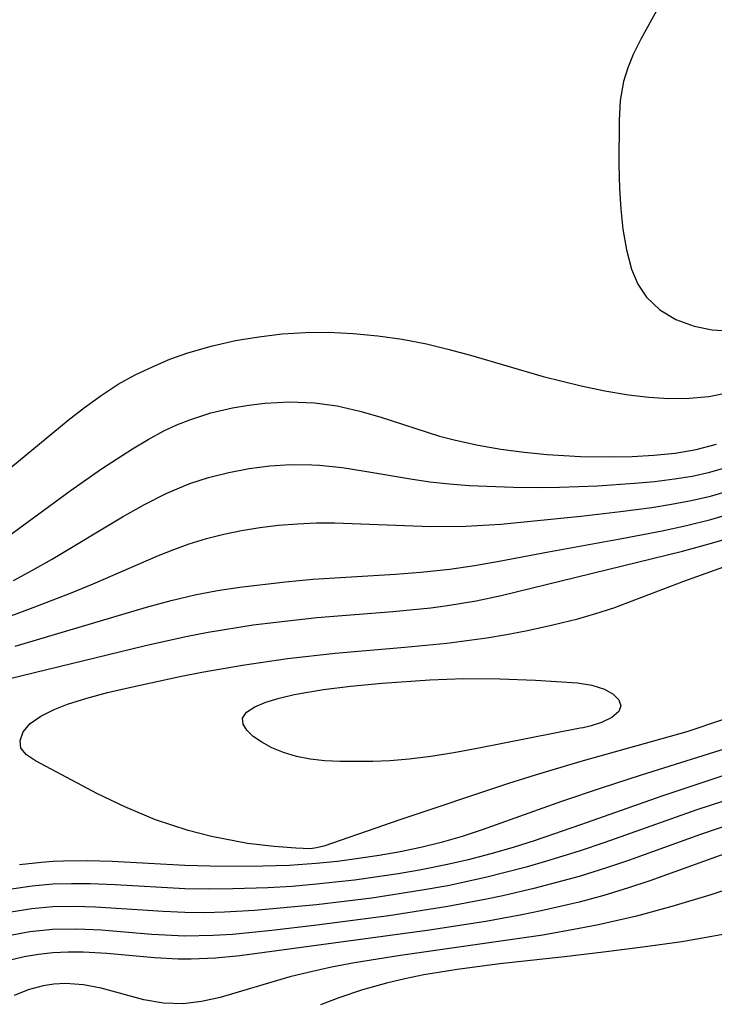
# Model space of a CAD drawing. Header units: metres. Extents: x 1073367 to 1082519, y 1569854 to 1574957.
# Tile 409 of 656: x 1077036 to 1077089, y 1573851 to 1573926. Entities that reach past the tile are written whole.
import ezdxf

# ---------------------------------------------------------------- set-up
doc = ezdxf.new("R2010")
doc.units = ezdxf.units.M
doc.layers.add('CGG_CurvaNivelLidar_v1', color=253, linetype='Continuous', lineweight=30)

msp = doc.modelspace()

# ---------------------------------------------------------------- linework, layer by layer
at = {"layer": 'CGG_CurvaNivelLidar_v1'}
for p, q in [((1077085.6417, 1573929.0951, 69.5), (1077083.1197, 1573924.4923, 69.5)), ((1077083.1197, 1573924.4923, 69.5), (1077082.5361, 1573923.3249, 69.5)), ((1077082.5361, 1573923.3249, 69.5), (1077082.1171, 1573922.3225, 69.5)), ((1077082.1171, 1573922.3225, 69.5), (1077081.7969, 1573921.2922, 69.5)), ((1077081.7969, 1573921.2922, 69.5), (1077081.5518, 1573919.8481, 69.5)), ((1077081.5518, 1573919.8481, 69.5), (1077081.4601, 1573918.3458, 69.5)), ((1077081.4601, 1573918.3458, 69.5), (1077081.4512, 1573914.9804, 69.5)), ((1077081.4512, 1573914.9804, 69.5), (1077081.4966, 1573913.1446, 69.5)), ((1077081.4966, 1573913.1446, 69.5), (1077081.5912, 1573911.597, 69.5)), ((1077081.5912, 1573911.597, 69.5), (1077081.7507, 1573910.0796, 69.5)), ((1077081.7507, 1573910.0796, 69.5), (1077082.0141, 1573908.509, 69.5)), ((1077082.0141, 1573908.509, 69.5), (1077082.4113, 1573907.04, 69.5)), ((1077082.4113, 1573907.04, 69.5), (1077082.89, 1573905.9077, 69.5)), ((1077082.89, 1573905.9077, 69.5), (1077083.5324, 1573904.9156, 69.5)), ((1077083.5324, 1573904.9156, 69.5), (1077084.5437, 1573903.9527, 69.5)), ((1077084.5437, 1573903.9527, 69.5), (1077085.7687, 1573903.2225, 69.5)), ((1077085.7687, 1573903.2225, 69.5), (1077087.147, 1573902.7141, 69.5)), ((1077087.147, 1573902.7141, 69.5), (1077088.5264, 1573902.4429, 69.5)), ((1077052.3419, 1573901.6219, 69), (1077054.1026, 1573901.921, 69)), ((1077054.1026, 1573901.921, 69), (1077055.8786, 1573902.1319, 69)), ((1077055.8786, 1573902.1319, 69), (1077057.6648, 1573902.248, 69)), ((1077057.6648, 1573902.248, 69), (1077059.398, 1573902.2586, 69)), ((1077059.398, 1573902.2586, 69), (1077061.2673, 1573902.1692, 69)), ((1077061.2673, 1573902.1692, 69), (1077063.1359, 1573901.99, 69)), ((1077063.1359, 1573901.99, 69), (1077064.9985, 1573901.7239, 69)), ((1077088.5264, 1573902.4429, 69.5), (1077089.7389, 1573902.3606, 69.5)), ((1077048.7173, 1573900.6903, 69), (1077050.6034, 1573901.2338, 69)), ((1077050.6034, 1573901.2338, 69), (1077052.3419, 1573901.6219, 69)), ((1077064.9985, 1573901.7239, 69), (1077066.8495, 1573901.3665, 69)), ((1077066.8495, 1573901.3665, 69), (1077068.4575, 1573900.9776, 69)), ((1077047.3572, 1573900.2025, 69), (1077048.7173, 1573900.6903, 69)), ((1077068.4575, 1573900.9776, 69), (1077070.1792, 1573900.5086, 69)), ((1077070.1792, 1573900.5086, 69), (1077075.692, 1573898.9097, 69)), ((1077044.7305, 1573899.0193, 69), (1077046.0273, 1573899.6442, 69)), ((1077046.0273, 1573899.6442, 69), (1077047.3572, 1573900.2025, 69)), ((1077043.4417, 1573898.3068, 69), (1077044.7305, 1573899.0193, 69)), ((1077075.692, 1573898.9097, 69), (1077078.5806, 1573898.1802, 69)), ((1077042.1351, 1573897.4652, 69), (1077043.4417, 1573898.3068, 69)), ((1077078.5806, 1573898.1802, 69), (1077080.3738, 1573897.8021, 69)), ((1077040.8704, 1573896.5489, 69), (1077042.1351, 1573897.4652, 69)), ((1077080.3738, 1573897.8021, 69), (1077082.163, 1573897.5031, 69)), ((1077082.163, 1573897.5031, 69), (1077083.7101, 1573897.3249, 69)), ((1077083.7101, 1573897.3249, 69), (1077085.2455, 1573897.2342, 69)), ((1077086.7698, 1573897.2469, 69), (1077088.2694, 1573897.3911, 69)), ((1077088.2694, 1573897.3911, 69), (1077089.883, 1573897.7237, 69)), ((1077052.1132, 1573896.526, 68.5), (1077053.3395, 1573896.7376, 68.5)), ((1077053.3395, 1573896.7376, 68.5), (1077054.5741, 1573896.8855, 68.5)), ((1077054.5741, 1573896.8855, 68.5), (1077056.4508, 1573896.9822, 68.5)), ((1077056.4508, 1573896.9822, 68.5), (1077058.3265, 1573896.9071, 68.5)), ((1077058.3265, 1573896.9071, 68.5), (1077060.0626, 1573896.6652, 68.5)), ((1077060.0626, 1573896.6652, 68.5), (1077061.7829, 1573896.2786, 68.5)), ((1077085.2455, 1573897.2342, 69), (1077086.7698, 1573897.2469, 69)), ((1077039.6336, 1573895.5825, 69), (1077040.8704, 1573896.5489, 69)), ((1077048.8632, 1573895.6189, 68.5), (1077050.4711, 1573896.1359, 68.5)), ((1077050.4711, 1573896.1359, 68.5), (1077052.1132, 1573896.526, 68.5)), ((1077061.7829, 1573896.2786, 68.5), (1077063.2956, 1573895.8389, 68.5)), ((1077063.2956, 1573895.8389, 68.5), (1077067.836, 1573894.379, 68.5)), ((1077033.6957, 1573890.7043, 69), (1077039.6336, 1573895.5825, 69)), ((1077046.9049, 1573894.7721, 68.5), (1077047.874, 1573895.2226, 68.5)), ((1077047.874, 1573895.2226, 68.5), (1077048.8632, 1573895.6189, 68.5)), ((1077045.7019, 1573894.1276, 68.5), (1077046.9049, 1573894.7721, 68.5)), ((1077067.836, 1573894.379, 68.5), (1077069.036, 1573894.0602, 68.5)), ((1077044.5214, 1573893.4228, 68.5), (1077045.7019, 1573894.1276, 68.5)), ((1077069.036, 1573894.0602, 68.5), (1077070.7534, 1573893.6866, 68.5)), ((1077070.7534, 1573893.6866, 68.5), (1077072.4924, 1573893.3888, 68.5)), ((1077087.3029, 1573893.3655, 68.5), (1077088.8476, 1573893.761, 68.5)), ((1077042.1769, 1573891.8926, 68.5), (1077044.5214, 1573893.4228, 68.5)), ((1077072.4924, 1573893.3888, 68.5), (1077074.2468, 1573893.1562, 68.5)), ((1077074.2468, 1573893.1562, 68.5), (1077076.0109, 1573892.983, 68.5)), ((1077076.0109, 1573892.983, 68.5), (1077078.5402, 1573892.8365, 68.5)), ((1077078.5402, 1573892.8365, 68.5), (1077080.8065, 1573892.7991, 68.5)), ((1077082.4557, 1573892.8295, 68.5), (1077084.0925, 1573892.9219, 68.5)), ((1077084.0925, 1573892.9219, 68.5), (1077085.7106, 1573893.0931, 68.5)), ((1077085.7106, 1573893.0931, 68.5), (1077087.3029, 1573893.3655, 68.5)), ((1077053.3858, 1573891.9187, 68), (1077054.9574, 1573892.1145, 68)), ((1077054.9574, 1573892.1145, 68), (1077056.538, 1573892.2125, 68)), ((1077056.538, 1573892.2125, 68), (1077058.1224, 1573892.2042, 68)), ((1077058.1224, 1573892.2042, 68), (1077058.7052, 1573892.1719, 68)), ((1077058.7052, 1573892.1719, 68), (1077060.4295, 1573891.992, 68)), ((1077080.8065, 1573892.7991, 68.5), (1077082.4557, 1573892.8295, 68.5)), ((1077088.3364, 1573891.6419, 68), (1077090.1942, 1573892.1784, 68)), ((1077039.7865, 1573890.2188, 68.5), (1077042.1769, 1573891.8926, 68.5)), ((1077050.2948, 1573891.2374, 68), (1077051.8293, 1573891.6274, 68)), ((1077051.8293, 1573891.6274, 68), (1077053.3858, 1573891.9187, 68)), ((1077060.4295, 1573891.992, 68), (1077062.1548, 1573891.7264, 68)), ((1077062.1548, 1573891.7264, 68), (1077065.6249, 1573891.129, 68)), ((1077085.6648, 1573891.125, 68), (1077087.0087, 1573891.3515, 68)), ((1077087.0087, 1573891.3515, 68), (1077088.3364, 1573891.6419, 68)), ((1077047.1324, 1573890.0399, 68), (1077048.876, 1573890.7711, 68)), ((1077048.876, 1573890.7711, 68), (1077050.2948, 1573891.2374, 68)), ((1077065.6249, 1573891.129, 68), (1077067.0959, 1573890.9176, 68)), ((1077067.0959, 1573890.9176, 68), (1077068.5757, 1573890.7525, 68)), ((1077068.5757, 1573890.7525, 68), (1077070.0705, 1573890.6383, 68)), ((1077070.0705, 1573890.6383, 68), (1077073.4478, 1573890.501, 68)), ((1077076.9343, 1573890.5032, 68), (1077079.8259, 1573890.6164, 68)), ((1077079.8259, 1573890.6164, 68), (1077082.6376, 1573890.7973, 68)), ((1077082.6376, 1573890.7973, 68), (1077084.157, 1573890.9365, 68)), ((1077084.157, 1573890.9365, 68), (1077085.6648, 1573891.125, 68)), ((1077034.1563, 1573886.0938, 68.5), (1077039.7865, 1573890.2188, 68.5)), ((1077045.4281, 1573889.1854, 68), (1077047.1324, 1573890.0399, 68)), ((1077073.4478, 1573890.501, 68), (1077075.3287, 1573890.4811, 68)), ((1077075.3287, 1573890.4811, 68), (1077076.9343, 1573890.5032, 68)), ((1077088.3889, 1573889.8286, 67.5), (1077089.9412, 1573890.2665, 67.5)), ((1077043.7492, 1573888.2488, 68), (1077045.4281, 1573889.1854, 68)), ((1077083.9312, 1573888.9662, 67.5), (1077085.4299, 1573889.2061, 67.5)), ((1077085.4299, 1573889.2061, 67.5), (1077086.9171, 1573889.4892, 67.5)), ((1077086.9171, 1573889.4892, 67.5), (1077088.3889, 1573889.8286, 67.5)), ((1077078.5573, 1573888.2988, 67.5), (1077081.5723, 1573888.6483, 67.5)), ((1077081.5723, 1573888.6483, 67.5), (1077083.9312, 1573888.9662, 67.5)), ((1077088.4199, 1573888.0512, 67), (1077089.8631, 1573888.4699, 67)), ((1077038.3727, 1573885.0264, 68), (1077043.7492, 1573888.2488, 68)), ((1077054.177, 1573887.4355, 67.5), (1077055.608, 1573887.6134, 67.5)), ((1077055.608, 1573887.6134, 67.5), (1077057.0464, 1573887.7335, 67.5)), ((1077057.0464, 1573887.7335, 67.5), (1077058.49, 1573887.7923, 67.5)), ((1077058.49, 1573887.7923, 67.5), (1077059.845, 1573887.7909, 67.5)), ((1077059.845, 1573887.7909, 67.5), (1077067.1673, 1573887.5241, 67.5)), ((1077069.8341, 1573887.5484, 67.5), (1077072.488, 1573887.7079, 67.5)), ((1077072.488, 1573887.7079, 67.5), (1077078.5573, 1573888.2988, 67.5)), ((1077086.5806, 1573887.596, 67), (1077088.4199, 1573888.0512, 67)), ((1077050.1336, 1573886.5986, 67.5), (1077051.4616, 1573886.9328, 67.5)), ((1077051.4616, 1573886.9328, 67.5), (1077052.8044, 1573887.2096, 67.5)), ((1077052.8044, 1573887.2096, 67.5), (1077054.177, 1573887.4355, 67.5)), ((1077067.1673, 1573887.5241, 67.5), (1077069.8341, 1573887.5484, 67.5)), ((1077081.6749, 1573886.5982, 67), (1077084.7233, 1573887.1945, 67)), ((1077084.7233, 1573887.1945, 67), (1077086.5806, 1573887.596, 67)), ((1077047.6562, 1573885.7819, 67.5), (1077048.8241, 1573886.2006, 67.5)), ((1077048.8241, 1573886.2006, 67.5), (1077050.1336, 1573886.5986, 67.5)), ((1077076.1019, 1573885.6047, 67), (1077081.6749, 1573886.5982, 67)), ((1077086.2601, 1573885.6597, 66.5), (1077088.4616, 1573886.244, 66.5)), ((1077088.4616, 1573886.244, 66.5), (1077089.7851, 1573886.6356, 66.5)), ((1077046.5007, 1573885.32, 67.5), (1077047.6562, 1573885.7819, 67.5)), ((1077072.3552, 1573884.8965, 67), (1077076.1019, 1573885.6047, 67)), ((1077072.5091, 1573882.2862, 66.5), (1077086.2601, 1573885.6597, 66.5)), ((1077036.9334, 1573884.2, 68), (1077038.3727, 1573885.0264, 68)), ((1077041.5329, 1573883.1645, 67.5), (1077046.5007, 1573885.32, 67.5)), ((1077070.4814, 1573884.5673, 67), (1077072.3552, 1573884.8965, 67)), ((1077086.3802, 1573883.3756, 66), (1077091.7374, 1573885.2869, 66)), ((1077035.479, 1573883.4267, 68), (1077036.9334, 1573884.2, 68)), ((1077058.2136, 1573883.5162, 67), (1077064.4813, 1573883.9066, 67)), ((1077064.4813, 1573883.9066, 67), (1077066.3711, 1573884.0511, 67)), ((1077066.3711, 1573884.0511, 67), (1077068.6015, 1573884.289, 67)), ((1077068.6015, 1573884.289, 67), (1077070.4814, 1573884.5673, 67)), ((1077039.8057, 1573882.4543, 67.5), (1077041.5329, 1573883.1645, 67.5)), ((1077052.6789, 1573882.9194, 67), (1077056.1284, 1573883.3311, 67)), ((1077056.1284, 1573883.3311, 67), (1077058.2136, 1573883.5162, 67)), ((1077081.0582, 1573881.3417, 66), (1077086.3802, 1573883.3756, 66)), ((1077036.9824, 1573881.3631, 67.5), (1077039.8057, 1573882.4543, 67.5)), ((1077049.2622, 1573882.3319, 67), (1077050.965, 1573882.6526, 67)), ((1077050.965, 1573882.6526, 67), (1077052.6789, 1573882.9194, 67)), ((1077045.5811, 1573881.4117, 67), (1077047.4506, 1573881.9153, 67)), ((1077047.4506, 1573881.9153, 67), (1077049.2622, 1573882.3319, 67)), ((1077068.4285, 1573881.523, 66.5), (1077070.6084, 1573881.883, 66.5)), ((1077070.6084, 1573881.883, 66.5), (1077072.5091, 1573882.2862, 66.5)), ((1077034.0507, 1573880.2884, 67.5), (1077036.9824, 1573881.3631, 67.5)), ((1077035.6194, 1573878.4516, 67), (1077045.5811, 1573881.4117, 67)), ((1077058.5246, 1573880.6086, 66.5), (1077064.2851, 1573881.078, 66.5)), ((1077064.2851, 1573881.078, 66.5), (1077067.1702, 1573881.3609, 66.5)), ((1077067.1702, 1573881.3609, 66.5), (1077068.4285, 1573881.523, 66.5)), ((1077078.3282, 1573880.5249, 66), (1077079.7045, 1573880.9094, 66)), ((1077079.7045, 1573880.9094, 66), (1077081.0582, 1573881.3417, 66)), ((1077053.6927, 1573880.0493, 66.5), (1077055.4297, 1573880.2726, 66.5)), ((1077055.4297, 1573880.2726, 66.5), (1077058.5246, 1573880.6086, 66.5)), ((1077076.4319, 1573880.056, 66), (1077078.3282, 1573880.5249, 66)), ((1077048.5664, 1573879.18, 66.5), (1077050.2597, 1573879.5075, 66.5)), ((1077050.2597, 1573879.5075, 66.5), (1077053.6927, 1573880.0493, 66.5)), ((1077072.9015, 1573879.3211, 66), (1077074.5118, 1573879.6353, 66)), ((1077074.5118, 1573879.6353, 66), (1077076.4319, 1573880.056, 66)), ((1077045.5033, 1573878.4932, 66.5), (1077048.5664, 1573879.18, 66.5)), ((1077065.1961, 1573878.3638, 66), (1077068.3896, 1573878.6744, 66)), ((1077068.3896, 1573878.6744, 66), (1077071.4084, 1573879.0717, 66)), ((1077071.4084, 1573879.0717, 66), (1077072.9015, 1573879.3211, 66)), ((1077029.927, 1573874.7254, 66.5), (1077045.5033, 1573878.4932, 66.5)), ((1077056.2926, 1573877.5082, 66), (1077059.9081, 1573877.9074, 66)), ((1077059.9081, 1573877.9074, 66), (1077065.1961, 1573878.3638, 66)), ((1077052.8785, 1573877.0115, 66), (1077056.2926, 1573877.5082, 66)), ((1077048.1225, 1573876.1494, 66), (1077049.795, 1573876.4741, 66)), ((1077049.795, 1573876.4741, 66), (1077052.8785, 1573877.0115, 66)), ((1077044.2928, 1573875.3174, 66), (1077048.1225, 1573876.1494, 66)), ((1077063.4755, 1573875.6469, 65.5), (1077067.1014, 1573875.8883, 65.5)), ((1077067.1014, 1573875.8883, 65.5), (1077069.6632, 1573875.9826, 65.5)), ((1077069.6632, 1573875.9826, 65.5), (1077072.4068, 1573875.9728, 65.5)), ((1077072.4068, 1573875.9728, 65.5), (1077075.1017, 1573875.8529, 65.5)), ((1077075.1017, 1573875.8529, 65.5), (1077078.2886, 1573875.653, 65.5)), ((1077041.057, 1573874.4938, 66), (1077042.6351, 1573874.9185, 66)), ((1077042.6351, 1573874.9185, 66), (1077044.2928, 1573875.3174, 66)), ((1077056.7997, 1573874.7798, 65.5), (1077059.0132, 1573875.1648, 65.5)), ((1077059.0132, 1573875.1648, 65.5), (1077061.0629, 1573875.4169, 65.5)), ((1077061.0629, 1573875.4169, 65.5), (1077063.4755, 1573875.6469, 65.5)), ((1077078.2886, 1573875.653, 65.5), (1077079.3987, 1573875.4748, 65.5)), ((1077079.3987, 1573875.4748, 65.5), (1077080.3525, 1573875.1786, 65.5)), ((1077080.3525, 1573875.1786, 65.5), (1077081.0138, 1573874.8071, 65.5)), ((1077039.594, 1573874.0301, 66), (1077041.057, 1573874.4938, 66)), ((1077053.8013, 1573873.8296, 65.5), (1077054.6489, 1573874.1881, 65.5)), ((1077054.6489, 1573874.1881, 65.5), (1077055.6638, 1573874.5047, 65.5)), ((1077055.6638, 1573874.5047, 65.5), (1077056.7997, 1573874.7798, 65.5)), ((1077081.0138, 1573874.8071, 65.5), (1077081.4399, 1573874.372, 65.5)), ((1077081.4399, 1573874.372, 65.5), (1077081.5927, 1573873.9165, 65.5)), ((1077037.5532, 1573873.1392, 66), (1077038.576, 1573873.6378, 66)), ((1077038.576, 1573873.6378, 66), (1077039.594, 1573874.0301, 66)), ((1077052.8771, 1573872.968, 65.5), (1077053.1832, 1573873.4253, 65.5)), ((1077053.1832, 1573873.4253, 65.5), (1077053.8013, 1573873.8296, 65.5)), ((1077081.4461, 1573873.4806, 65.5), (1077080.9021, 1573873.0244, 65.5)), ((1077081.5927, 1573873.9165, 65.5), (1077081.4461, 1573873.4806, 65.5)), ((1077036.7495, 1573872.5771, 66), (1077037.5532, 1573873.1392, 66)), ((1077052.9196, 1573872.5307, 65.5), (1077052.8771, 1573872.968, 65.5)), ((1077080.9021, 1573873.0244, 65.5), (1077080.1324, 1573872.6576, 65.5)), ((1077089.3037, 1573872.8475, 66), (1077086.6003, 1573871.9481, 66)), ((1077035.9817, 1573871.2948, 66), (1077036.2202, 1573871.9436, 66)), ((1077036.2202, 1573871.9436, 66), (1077036.7495, 1573872.5771, 66)), ((1077053.2069, 1573872.0676, 65.5), (1077052.9196, 1573872.5307, 65.5)), ((1077053.6891, 1573871.5992, 65.5), (1077053.2069, 1573872.0676, 65.5)), ((1077078.5, 1573872.2292, 65.5), (1077070.6962, 1573870.6868, 65.5)), ((1077078.7316, 1573872.2464, 65.5), (1077078.5, 1573872.2292, 65.5)), ((1077086.6003, 1573871.9481, 66), (1077078.559, 1573869.6808, 66)), ((1077079.3432, 1573872.3929, 65.5), (1077078.7316, 1573872.2464, 65.5)), ((1077080.1324, 1573872.6576, 65.5), (1077079.3432, 1573872.3929, 65.5)), ((1077036.0515, 1573870.703, 66), (1077035.9817, 1573871.2948, 66)), ((1077054.3277, 1573871.1462, 65.5), (1077053.6891, 1573871.5992, 65.5)), ((1077036.4678, 1573870.1988, 66), (1077036.0515, 1573870.703, 66)), ((1077055.0937, 1573870.7309, 65.5), (1077054.3277, 1573871.1462, 65.5)), ((1077055.9835, 1573870.3678, 65.5), (1077055.0937, 1573870.7309, 65.5)), ((1077070.6962, 1573870.6868, 65.5), (1077068.9256, 1573870.3529, 65.5)), ((1077090.917, 1573871.1051, 66.5), (1077083.1248, 1573868.6632, 66.5)), ((1077037.1692, 1573869.7541, 66), (1077036.4678, 1573870.1988, 66)), ((1077041.86, 1573867.2397, 66), (1077037.1692, 1573869.7541, 66)), ((1077056.958, 1573870.0761, 65.5), (1077055.9835, 1573870.3678, 65.5)), ((1077057.997, 1573869.8665, 65.5), (1077056.958, 1573870.0761, 65.5)), ((1077059.123, 1573869.7433, 65.5), (1077057.997, 1573869.8665, 65.5)), ((1077060.2876, 1573869.6912, 65.5), (1077059.123, 1573869.7433, 65.5)), ((1077062.7558, 1573869.6911, 65.5), (1077060.2876, 1573869.6912, 65.5)), ((1077064.047, 1573869.7354, 65.5), (1077062.7558, 1573869.6911, 65.5)), ((1077065.5212, 1573869.858, 65.5), (1077064.047, 1573869.7354, 65.5)), ((1077067.1717, 1573870.0687, 65.5), (1077065.5212, 1573869.858, 65.5)), ((1077068.9256, 1573870.3529, 65.5), (1077067.1717, 1573870.0687, 65.5)), ((1077078.559, 1573869.6808, 66), (1077075.0811, 1573868.6519, 66)), ((1077094.0984, 1573870.179, 67), (1077084.7017, 1573867.072, 67)), ((1077099.9886, 1573870.1609, 67.5), (1077087.364, 1573866.0287, 67.5)), ((1077075.0811, 1573868.6519, 66), (1077073.0728, 1573868.0221, 66)), ((1077083.1248, 1573868.6632, 66.5), (1077080.0881, 1573867.6805, 66.5)), ((1077073.0728, 1573868.0221, 66), (1077064.805, 1573865.2757, 66)), ((1077080.0881, 1573867.6805, 66.5), (1077077.0832, 1573866.6614, 66.5)), ((1077043.946, 1573866.2411, 66), (1077041.86, 1573867.2397, 66)), ((1077084.7017, 1573867.072, 67), (1077078.5285, 1573864.8842, 67)), ((1077046.2774, 1573865.2726, 66), (1077043.946, 1573866.2411, 66)), ((1077077.0832, 1573866.6614, 66.5), (1077071.068, 1573864.5007, 66.5)), ((1077087.364, 1573866.0287, 67.5), (1077080.379, 1573863.5576, 67.5)), ((1077048.7475, 1573864.4451, 66), (1077046.2774, 1573865.2726, 66)), ((1077064.805, 1573865.2757, 66), (1077059.0496, 1573863.2789, 66)), ((1077071.068, 1573864.5007, 66.5), (1077069.5463, 1573864.0054, 66.5)), ((1077078.5285, 1573864.8842, 67), (1077075.0994, 1573863.702, 67)), ((1077090.3927, 1573865.096, 68), (1077087.6358, 1573864.1548, 68)), ((1077050.5164, 1573863.9908, 66), (1077048.7475, 1573864.4451, 66)), ((1077053.2583, 1573863.4822, 66), (1077050.5164, 1573863.9908, 66)), ((1077069.5463, 1573864.0054, 66.5), (1077067.9514, 1573863.5523, 66.5)), ((1077087.6358, 1573864.1548, 68), (1077082.1682, 1573862.1804, 68)), ((1077055.2742, 1573863.2348, 66), (1077053.2583, 1573863.4822, 66)), ((1077056.9152, 1573863.1101, 66), (1077055.2742, 1573863.2348, 66)), ((1077058.0419, 1573863.079, 66), (1077056.9152, 1573863.1101, 66)), ((1077058.5, 1573863.1341, 66), (1077058.0419, 1573863.079, 66)), ((1077059.0496, 1573863.2789, 66), (1077058.5, 1573863.1341, 66)), ((1077066.3987, 1573863.1751, 66.5), (1077064.8329, 1573862.8475, 66.5)), ((1077067.9514, 1573863.5523, 66.5), (1077066.3987, 1573863.1751, 66.5)), ((1077073.412, 1573863.1674, 67), (1077071.7122, 1573862.6753, 67)), ((1077075.0994, 1573863.702, 67), (1077073.412, 1573863.1674, 67)), ((1077080.379, 1573863.5576, 67.5), (1077078.4276, 1573862.8973, 67.5)), ((1077092.216, 1573863.6767, 68.5), (1077083.7899, 1573860.6425, 68.5)), ((1077061.6722, 1573862.3207, 66.5), (1077060.0808, 1573862.1177, 66.5)), ((1077063.2568, 1573862.5638, 66.5), (1077061.6722, 1573862.3207, 66.5)), ((1077064.8329, 1573862.8475, 66.5), (1077063.2568, 1573862.5638, 66.5)), ((1077069.9995, 1573862.2312, 67), (1077068.4299, 1573861.8736, 67)), ((1077071.7122, 1573862.6753, 67), (1077069.9995, 1573862.2312, 67)), ((1077078.4276, 1573862.8973, 67.5), (1077075.9477, 1573862.1244, 67.5)), ((1077037.6084, 1573862.0348, 66.5), (1077035.9311, 1573861.8424, 66.5)), ((1077038.4882, 1573862.1001, 66.5), (1077037.6084, 1573862.0348, 66.5)), ((1077039.2716, 1573862.1357, 66.5), (1077038.4882, 1573862.1001, 66.5)), ((1077041.1226, 1573862.1516, 66.5), (1077039.2716, 1573862.1357, 66.5)), ((1077042.9797, 1573862.0991, 66.5), (1077041.1226, 1573862.1516, 66.5)), ((1077048.5047, 1573861.8067, 66.5), (1077042.9797, 1573862.0991, 66.5)), ((1077050.4275, 1573861.7495, 66.5), (1077048.5047, 1573861.8067, 66.5)), ((1077053.4273, 1573861.7277, 66.5), (1077050.4275, 1573861.7495, 66.5)), ((1077056.4256, 1573861.812, 66.5), (1077053.4273, 1573861.7277, 66.5)), ((1077058.4736, 1573861.9551, 66.5), (1077056.4256, 1573861.812, 66.5)), ((1077060.0808, 1573862.1177, 66.5), (1077058.4736, 1573861.9551, 66.5)), ((1077068.4299, 1573861.8736, 67), (1077066.3137, 1573861.4562, 67)), ((1077074.4137, 1573861.6801, 67.5), (1077071.3221, 1573860.8798, 67.5)), ((1077075.9477, 1573862.1244, 67.5), (1077074.4137, 1573861.6801, 67.5)), ((1077080.5852, 1573861.6429, 68), (1077078.4163, 1573860.9776, 68)), ((1077082.1682, 1573862.1804, 68), (1077080.5852, 1573861.6429, 68)), ((1077064.676, 1573861.1736, 67), (1077061.3849, 1573860.6964, 67)), ((1077066.3137, 1573861.4562, 67), (1077064.676, 1573861.1736, 67)), ((1077071.3221, 1573860.8798, 67.5), (1077068.4535, 1573860.271, 67.5)), ((1077078.4163, 1573860.9776, 68), (1077076.7099, 1573860.504, 68)), ((1077036.9013, 1573860.2328, 67), (1077035.3263, 1573860.0064, 67)), ((1077038.4836, 1573860.374, 67), (1077036.9013, 1573860.2328, 67)), ((1077039.8964, 1573860.4197, 67), (1077038.4836, 1573860.374, 67)), ((1077041.3141, 1573860.4069, 67), (1077039.8964, 1573860.4197, 67)), ((1077043.2098, 1573860.3319, 67), (1077041.3141, 1573860.4069, 67)), ((1077048.5059, 1573860.0311, 67), (1077043.2098, 1573860.3319, 67)), ((1077050.3218, 1573860.0015, 67), (1077048.5059, 1573860.0311, 67)), ((1077052.1415, 1573860.0195, 67), (1077050.3218, 1573860.0015, 67)), ((1077054.8002, 1573860.1066, 67), (1077052.1415, 1573860.0195, 67)), ((1077056.6443, 1573860.2195, 67), (1077054.8002, 1573860.1066, 67)), ((1077058.4873, 1573860.3745, 67), (1077056.6443, 1573860.2195, 67)), ((1077061.3849, 1573860.6964, 67), (1077058.4873, 1573860.3745, 67)), ((1077068.4535, 1573860.271, 67.5), (1077066.5218, 1573859.9226, 67.5)), ((1077074.994, 1573860.0619, 68), (1077072.6412, 1573859.506, 68)), ((1077076.7099, 1573860.504, 68), (1077074.994, 1573860.0619, 68)), ((1077082.1641, 1573860.0969, 68.5), (1077080.3003, 1573859.5348, 68.5)), ((1077083.7899, 1573860.6425, 68.5), (1077082.1641, 1573860.0969, 68.5)), ((1077090.0302, 1573860.1129, 69), (1077088.4293, 1573859.5835, 69)), ((1077062.6778, 1573859.3327, 67.5), (1077058.4939, 1573858.8169, 67.5)), ((1077066.5218, 1573859.9226, 67.5), (1077062.6778, 1573859.3327, 67.5)), ((1077072.6412, 1573859.506, 68), (1077071.2548, 1573859.2117, 68)), ((1077080.3003, 1573859.5348, 68.5), (1077078.4185, 1573859.0297, 68.5)), ((1077088.4293, 1573859.5835, 69), (1077085.4619, 1573858.6795, 69)), ((1077036.8763, 1573858.5063, 67.5), (1077035.2874, 1573858.2585, 67.5)), ((1077038.4744, 1573858.6549, 67.5), (1077036.8763, 1573858.5063, 67.5)), ((1077040.0889, 1573858.6956, 67.5), (1077038.4744, 1573858.6549, 67.5)), ((1077041.7094, 1573858.6526, 67.5), (1077040.0889, 1573858.6956, 67.5)), ((1077046.8407, 1573858.3032, 67.5), (1077041.7094, 1573858.6526, 67.5)), ((1077058.4939, 1573858.8169, 67.5), (1077053.7738, 1573858.3878, 67.5)), ((1077068.4671, 1573858.6879, 68), (1077063.9884, 1573857.9887, 68)), ((1077071.2548, 1573859.2117, 68), (1077068.4671, 1573858.6879, 68)), ((1077078.4185, 1573859.0297, 68.5), (1077075.5311, 1573858.3575, 68.5)), ((1077085.4619, 1573858.6795, 69), (1077082.77, 1573857.9692, 69)), ((1077048.5005, 1573858.2288, 67.5), (1077046.8407, 1573858.3032, 67.5)), ((1077050.0023, 1573858.2187, 67.5), (1077048.5005, 1573858.2288, 67.5)), ((1077051.5069, 1573858.2579, 67.5), (1077050.0023, 1573858.2187, 67.5)), ((1077053.7738, 1573858.3878, 67.5), (1077051.5069, 1573858.2579, 67.5)), ((1077063.9884, 1573857.9887, 68), (1077058.5075, 1573857.2721, 68)), ((1077074.077, 1573858.0609, 68.5), (1077071.332, 1573857.5628, 68.5)), ((1077075.5311, 1573858.3575, 68.5), (1077074.077, 1573858.0609, 68.5)), ((1077082.77, 1573857.9692, 69), (1077079.8866, 1573857.3124, 69)), ((1077058.5075, 1573857.2721, 68), (1077055.105, 1573856.8757, 68)), ((1077071.332, 1573857.5628, 68.5), (1077066.9012, 1573856.8642, 68.5)), ((1077078.4356, 1573857.016, 69), (1077075.6707, 1573856.5185, 69)), ((1077079.8866, 1573857.3124, 69), (1077078.4356, 1573857.016, 69)), ((1077036.7145, 1573856.7619, 68), (1077034.9838, 1573856.4462, 68)), ((1077038.4601, 1573856.9435, 68), (1077036.7145, 1573856.7619, 68)), ((1077040.2944, 1573856.9801, 68), (1077038.4601, 1573856.9435, 68)), ((1077042.1355, 1573856.899, 68), (1077040.2944, 1573856.9801, 68)), ((1077045.9953, 1573856.5731, 68), (1077042.1355, 1573856.899, 68)), ((1077048.4831, 1573856.4446, 68), (1077045.9953, 1573856.5731, 68)), ((1077050.6358, 1573856.4797, 68), (1077048.4831, 1573856.4446, 68)), ((1077052.1228, 1573856.5769, 68), (1077050.6358, 1573856.4797, 68)), ((1077055.105, 1573856.8757, 68), (1077052.1228, 1573856.5769, 68)), ((1077066.9012, 1573856.8642, 68.5), (1077054.5438, 1573855.1902, 68.5)), ((1077075.6707, 1573856.5185, 69), (1077064.8732, 1573854.9747, 69)), ((1077090.3356, 1573856.7453, 69.5), (1077086.2273, 1573856.0233, 69.5)), ((1077083.2643, 1573855.6, 69.5), (1077080.2845, 1573855.2271, 69.5)), ((1077086.2273, 1573856.0233, 69.5), (1077083.2643, 1573855.6, 69.5)), ((1077036.3021, 1573854.8686, 68.5), (1077034.8358, 1573854.5073, 68.5)), ((1077037.3856, 1573855.0584, 68.5), (1077036.3021, 1573854.8686, 68.5)), ((1077038.4786, 1573855.181, 68.5), (1077037.3856, 1573855.0584, 68.5)), ((1077039.6265, 1573855.2352, 68.5), (1077038.4786, 1573855.181, 68.5)), ((1077040.7796, 1573855.2257, 68.5), (1077039.6265, 1573855.2352, 68.5)), ((1077042.5773, 1573855.1189, 68.5), (1077040.7796, 1573855.2257, 68.5)), ((1077046.1795, 1573854.794, 68.5), (1077042.5773, 1573855.1189, 68.5)), ((1077047.9798, 1573854.6945, 68.5), (1077046.1795, 1573854.794, 68.5)), ((1077050.8129, 1573854.7771, 68.5), (1077048.9675, 1573854.6891, 68.5)), ((1077052.672, 1573854.956, 68.5), (1077050.8129, 1573854.7771, 68.5)), ((1077054.5438, 1573855.1902, 68.5), (1077052.672, 1573854.956, 68.5)), ((1077064.8732, 1573854.9747, 69), (1077061.3665, 1573854.4094, 69)), ((1077077.317, 1573854.8687, 69.5), (1077072.4156, 1573854.3303, 69.5)), ((1077080.2845, 1573855.2271, 69.5), (1077077.317, 1573854.8687, 69.5)), ((1077048.9675, 1573854.6891, 68.5), (1077047.9798, 1573854.6945, 68.5)), ((1077059.6391, 1573854.0833, 69), (1077057.8566, 1573853.6948, 69)), ((1077061.3665, 1573854.4094, 69), (1077059.6391, 1573854.0833, 69)), ((1077072.4156, 1573854.3303, 69.5), (1077069.1675, 1573853.9201, 69.5)), ((1077056.465, 1573853.3452, 69), (1077051.1629, 1573851.7887, 69)), ((1077057.8566, 1573853.6948, 69), (1077056.465, 1573853.3452, 69)), ((1077066.6259, 1573853.5032, 69.5), (1077065.204, 1573853.2165, 69.5)), ((1077069.1675, 1573853.9201, 69.5), (1077066.6259, 1573853.5032, 69.5)), ((1077037.7281, 1573852.676, 69), (1077036.612, 1573852.3743, 69)), ((1077038.5569, 1573852.7996, 69), (1077037.7281, 1573852.676, 69)), ((1077039.431, 1573852.8401, 69), (1077038.5569, 1573852.7996, 69)), ((1077040.7901, 1573852.7448, 69), (1077039.431, 1573852.8401, 69)), ((1077042.1341, 1573852.4954, 69), (1077040.7901, 1573852.7448, 69)), ((1077063.7992, 1573852.8823, 69.5), (1077061.9764, 1573852.3587, 69.5)), ((1077065.204, 1573853.2165, 69.5), (1077063.7992, 1573852.8823, 69.5)), ((1077036.612, 1573852.3743, 69), (1077035.532, 1573851.9276, 69)), ((1077045.3916, 1573851.611, 69), (1077042.1341, 1573852.4954, 69)), ((1077051.1629, 1573851.7887, 69), (1077049.7604, 1573851.4743, 69)), ((1077060.1891, 1573851.7584, 69.5), (1077058.7944, 1573851.2312, 69.5)), ((1077061.9764, 1573852.3587, 69.5), (1077060.1891, 1573851.7584, 69.5)), ((1077046.8692, 1573851.3611, 69), (1077045.3916, 1573851.611, 69)), ((1077048.3738, 1573851.3116, 69), (1077046.8692, 1573851.3611, 69)), ((1077049.7604, 1573851.4743, 69), (1077048.3738, 1573851.3116, 69))]:
    msp.add_line(p, q, dxfattribs=at)

doc.saveas('drawing.dxf')
